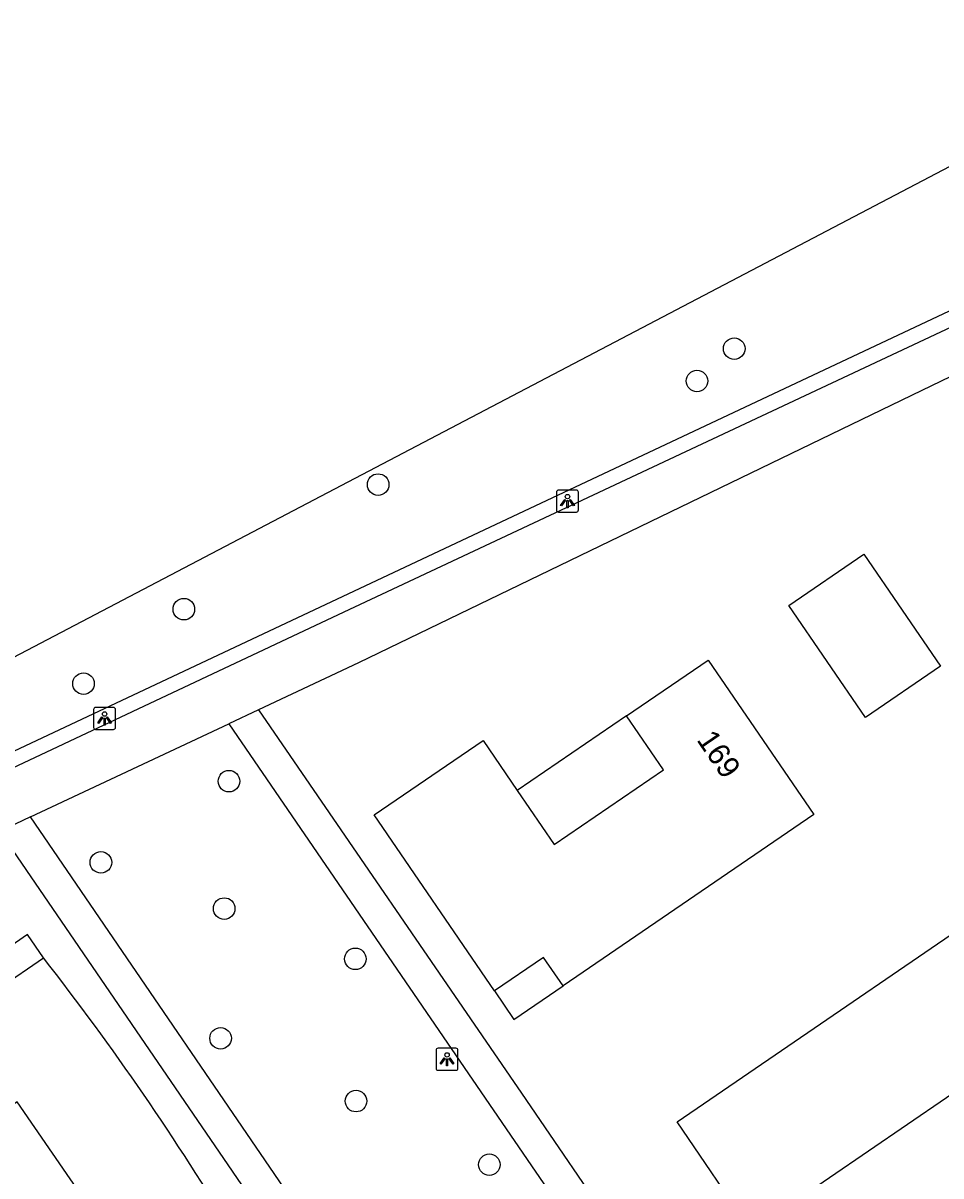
# Model space of a CAD drawing. Extents: x 155275 to 156263, y 382654 to 383635.
# Drawn here: x 155610.1 to 155651.8, y 383486.6 to 383538.9 of the extents above; entities that cross this region are included whole.
import ezdxf

# ---------------------------------------------------------------- set-up
doc = ezdxf.new("R2010")
doc.units = 0
for name, color, linetype in [('IMGEO_Boom', 7, 'Continuous'), ('IMGEO_Gemengd_bos', 7, 'Continuous'), ('IMGEO_Haag', 7, 'Continuous'), ('IMGEO_Lichtpunt', 7, 'Continuous'), ('IMGEO_Pand', 7, 'Continuous'), ('IMGEO_Pand_nummerreeks', 7, 'Continuous'), ('IMGEO_Pand_overbouw', 7, 'Continuous'), ('IMGEO_Voetpad_open', 7, 'Continuous')]:
    doc.layers.add(name, color=color, linetype=linetype)

msp = doc.modelspace()

# ---------------------------------------------------------------- linework, layer by layer
at = {"layer": 'IMGEO_Boom'}
for centre in [(155642.395, 383524.175), (155640.706, 383522.707), (155626.244, 383518.008), (155617.434, 383512.355), (155612.882, 383508.978), (155619.478, 383504.551), (155613.67, 383500.869), (155619.263, 383498.773), (155625.211, 383496.492), (155619.099, 383492.889), (155625.241, 383490.04), (155631.288, 383487.156)]:
    msp.add_circle(centre, 0.489, dxfattribs=at)
at = {"layer": 'IMGEO_Gemengd_bos'}
msp.add_lwpolyline([(155663.444, 383531.201), (155664.567, 383538.945), (155601.307, 383505.77), (155581.653, 383515.6), (155558.929, 383498.705), (155544.803, 383480.889), (155542.654, 383466.759), (155530.014, 383460.086), (155516.888, 383484.949), (155501.004, 383480.272)], dxfattribs=at)
at = {"layer": 'IMGEO_Haag'}
msp.add_lwpolyline([(155570.922, 383487.662), (155663.444, 383531.201)], dxfattribs=at)
at = {"layer": 'IMGEO_Lichtpunt'}
for p, q in [((155634.334, 383517.664), (155634.334, 383516.857)), ((155634.334, 383517.664), (155634.334, 383516.857)), ((155635.236, 383517.759), (155634.428, 383517.759)), ((155635.236, 383517.759), (155634.428, 383517.759)), ((155635.33, 383516.857), (155635.33, 383517.664)), ((155635.33, 383516.857), (155635.33, 383517.664)), ((155634.428, 383516.763), (155635.236, 383516.763)), ((155634.428, 383516.763), (155635.236, 383516.763)), ((155614.24, 383507.897), (155613.432, 383507.897)), ((155614.24, 383507.897), (155613.432, 383507.897)), ((155613.338, 383507.802), (155613.338, 383506.995)), ((155613.338, 383507.802), (155613.338, 383506.995)), ((155614.334, 383506.995), (155614.334, 383507.802)), ((155614.334, 383506.995), (155614.334, 383507.802)), ((155613.432, 383506.901), (155614.24, 383506.901)), ((155613.432, 383506.901), (155614.24, 383506.901)), ((155628.87, 383492.339), (155628.87, 383491.532)), ((155628.87, 383492.339), (155628.87, 383491.532)), ((155629.772, 383492.434), (155628.964, 383492.434)), ((155629.772, 383492.434), (155628.964, 383492.434)), ((155629.866, 383491.532), (155629.866, 383492.339)), ((155629.866, 383491.532), (155629.866, 383492.339)), ((155628.964, 383491.438), (155629.772, 383491.438)), ((155628.964, 383491.438), (155629.772, 383491.438))]:
    msp.add_line(p, q, dxfattribs=at)
for points in [[(155634.708, 383517.328), (155634.747, 383517.3), (155634.559, 383517.038), (155634.521, 383517.065), (155634.708, 383517.328)], [(155634.81, 383517.28), (155634.857, 383517.28), (155634.857, 383516.958), (155634.81, 383516.958), (155634.81, 383517.28)], [(155634.92, 383517.3), (155634.958, 383517.327), (155635.145, 383517.065), (155635.106, 383517.037), (155634.92, 383517.3)], [(155613.712, 383507.466), (155613.751, 383507.438), (155613.563, 383507.176), (155613.525, 383507.203), (155613.712, 383507.466)], [(155613.814, 383507.418), (155613.861, 383507.418), (155613.861, 383507.096), (155613.814, 383507.096), (155613.814, 383507.418)], [(155613.924, 383507.438), (155613.962, 383507.465), (155614.149, 383507.203), (155614.11, 383507.175), (155613.924, 383507.438)], [(155629.244, 383492.003), (155629.283, 383491.975), (155629.095, 383491.713), (155629.057, 383491.74), (155629.244, 383492.003)], [(155629.346, 383491.955), (155629.393, 383491.955), (155629.393, 383491.633), (155629.346, 383491.633), (155629.346, 383491.955)], [(155629.456, 383491.975), (155629.494, 383492.002), (155629.681, 383491.74), (155629.642, 383491.712), (155629.456, 383491.975)]]:
    msp.add_lwpolyline(points, dxfattribs=at)
for centre in [(155634.833, 383517.462), (155613.837, 383507.6), (155629.369, 383492.137)]:
    msp.add_circle(centre, 0.0994, dxfattribs=at)
for centre, start, end in [((155634.428, 383517.664), 90, 180), ((155634.428, 383517.664), 90, 180), ((155635.236, 383517.664), 0, 90), ((155635.236, 383517.664), 0, 90), ((155634.428, 383516.857), 180, 270), ((155634.428, 383516.857), 180, 270), ((155635.236, 383516.857), 270, 0), ((155635.236, 383516.857), 270, 360), ((155613.432, 383507.802), 90, 180), ((155613.432, 383507.802), 90, 180), ((155614.24, 383507.802), 0, 90), ((155614.24, 383507.802), 0, 90), ((155613.432, 383506.995), 180, 270), ((155613.432, 383506.995), 180, 270), ((155614.24, 383506.995), 270, 0), ((155614.24, 383506.995), 270, 360), ((155628.964, 383492.339), 90, 180), ((155628.964, 383492.339), 90, 180), ((155629.772, 383492.339), 0, 90), ((155629.772, 383492.339), 0, 90), ((155628.964, 383491.532), 180, 270), ((155628.964, 383491.532), 180, 270), ((155629.772, 383491.532), 270, 0), ((155629.772, 383491.532), 270, 360)]:
    msp.add_arc(centre, 0.0946, start, end, dxfattribs=at)
at = {"layer": 'IMGEO_Pand'}
for points in [[(155648.342, 383507.437), (155644.865, 383512.521), (155648.274, 383514.853), (155651.751, 383509.768), (155648.342, 383507.437)], [(155646.006, 383503.043), (155642.704, 383500.785), (155634.632, 383495.264), (155633.749, 383496.56), (155631.516, 383495.04), (155626.066, 383503.027), (155631.005, 383506.398), (155632.555, 383504.126), (155634.229, 383501.673), (155639.184, 383505.064), (155637.507, 383507.516), (155641.213, 383510.05), (155646.006, 383503.043)], [(155657.544, 383501.229), (155661.758, 383495.036), (155656.401, 383491.372), (155655.555, 383492.61), (155643.173, 383484.142), (155639.809, 383489.1), (155657.544, 383501.229)], [(155607.54, 383488.418), (155602.971, 383485.304), (155601.155, 383484.066), (155599.793, 383486.053), (155598.751, 383485.335), (155596.706, 383488.304), (155599.585, 383490.265), (155608.348, 383496.236), (155609.076, 383495.174), (155611.066, 383496.535)], [(155619.733, 383483.908), (155616.954, 383481.969), (155617.743, 383480.839), (155614.33, 383478.529), (155610.748, 383483.746), (155613.073, 383485.342), (155609.876, 383490.01), (155607.54, 383488.418)]]:
    msp.add_lwpolyline(points, dxfattribs=at)
msp.add_arc((155514.926, 383421.258), 122.105, 30.86959, 38.06075, dxfattribs=at)
at = {"layer": 'IMGEO_Pand_overbouw'}
for points in [[(155637.507, 383507.516), (155632.555, 383504.126), (155634.229, 383501.673), (155639.184, 383505.064)], [(155609.246, 383496.847), (155608.348, 383496.236), (155609.076, 383495.174), (155611.066, 383496.535), (155610.344, 383497.596)], [(155634.632, 383495.264), (155633.749, 383496.56), (155631.516, 383495.04), (155632.403, 383493.74)]]:
    msp.add_lwpolyline(points, close=True, dxfattribs=at)
at = {"layer": 'IMGEO_Voetpad_open'}
for points in [[(155667.529, 383532.324), (155663.321, 383530.35), (155624.431, 383512.104), (155571.218, 383487.039)], [(155669.511, 383531.265), (155662.998, 383528.117), (155651.344, 383522.484), (155625.35, 383509.92), (155620.82, 383507.791)], [(155620.82, 383507.791), (155619.476, 383507.159)], [(155620.82, 383507.791), (155632.745, 383490.406), (155650.584, 383464.265), (155659.914, 383450.639), (155660.611, 383449.64)], [(155619.476, 383507.159), (155636.814, 383481.832), (155628.684, 383476.278), (155624.462, 383482.458), (155610.477, 383502.929)], [(155610.477, 383502.929), (155619.476, 383507.159)], [(155610.477, 383502.929), (155609.065, 383502.265)], [(155609.065, 383502.265), (155623.222, 383481.606), (155649.085, 383443.962), (155650.171, 383442.283)]]:
    msp.add_lwpolyline(points, dxfattribs=at)

# ---------------------------------------------------------------- texts
at = {"layer": 'IMGEO_Pand_nummerreeks'}
msp.add_text('169', height=1, rotation=304.3691, dxfattribs=at).set_placement((155640.663, 383506.427))

doc.saveas('drawing.dxf')
